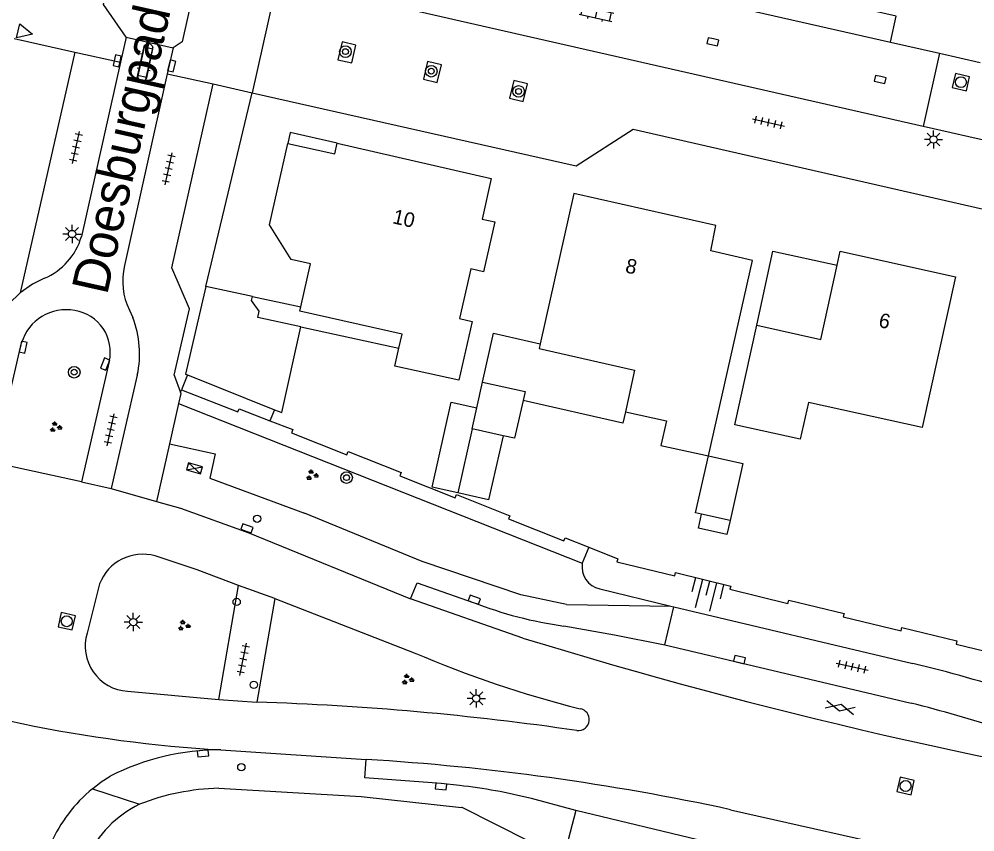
# Model space of a CAD drawing. Extents: x 128999 to 131010, y 395498 to 399007.
# Drawn here: x 129180.7 to 129246.3, y 398637.3 to 398693.1 of the extents above; entities that cross this region are included whole.
import ezdxf

# ---------------------------------------------------------------- set-up
doc = ezdxf.new("R2010")
doc.units = 0
for name, color, linetype in [('gg-afsc-erfafscheiding', 7, 'Continuous'), ('gg-anno-huisnummerreeks BGT', 7, 'Continuous'), ('gg-anno-openbare ruimte label', 7, 'Continuous'), ('gg-bbg-bijgebouw', 7, 'Continuous'), ('gg-bbg-gedigitaliseerde bijgebouw', 7, 'Continuous'), ('gg-bbg-hoofdgebouw', 7, 'Continuous'), ('gg-bbg-luifel en loopbrug', 7, 'Continuous'), ('gg-bbg-tussenscheiding', 7, 'Continuous'), ('gg-knt-bovenkant onderkant talud', 7, 'Continuous'), ('gg-knt-verharding', 7, 'Continuous'), ('gg-knt-verharding nz', 7, 'Continuous'), ('gt-grn-groengrens', 7, 'Continuous'), ('gt-grn-vlakafsluiter', 7, 'Continuous'), ('gt-grn-weggrens', 7, 'Continuous'), ('gt-symb-boom', 7, 'Continuous'), ('gt-symb-gesloten verharding', 7, 'Continuous'), ('gt-symb-groenvak', 7, 'Continuous'), ('gt-symb-klinker verharding', 7, 'Continuous'), ('gt-symb-kolk', 7, 'Continuous'), ('gt-symb-lichtmast', 7, 'Continuous'), ('gt-symb-rioolschacht', 7, 'Continuous'), ('gt-symb-talud symbool', 7, 'Continuous'), ('gt-symb-tegel verharding', 7, 'Continuous'), ('gt-symb-verkeersregelinstallatiekast', 7, 'Continuous'), ('gt-symb-verkeersregelinstallatiepaal', 7, 'Continuous'), ('gt-symb-waterafsluiter', 7, 'Continuous')]:
    doc.layers.add(name, color=color, linetype=linetype)

# ---------------------------------------------------------------- blocks, each defined once
blk = doc.blocks.new('gt0-KOLK')
at = {"layer": 'gt-symb-kolk'}
blk.add_lwpolyline([(0, 0), (0.375, 0), (0.375, 0.4), (-0.375, 0.4), (-0.375, 0), (0, 0)], dxfattribs=at)
blk = doc.blocks.new('gt0-RS')
at = {"layer": 'gt-symb-rioolschacht'}
blk.add_lwpolyline([(-0.5, -0.5), (0.5, -0.5), (0.5, 0.5), (-0.5, 0.5)], close=True, dxfattribs=at)
blk.add_circle((0, 0), 0.375, dxfattribs=at)
blk = doc.blocks.new('gt0-TALUD_1')
at = {"layer": 'gt-symb-talud symbool'}
for p, q in [((-1, -1), (-1, 0)), ((-0.5, -2), (-0.5, 0)), ((0, -1), (0, 0)), ((0.5, -2), (0.5, 0)), ((1, -1), (1, 0))]:
    blk.add_line(p, q, dxfattribs=at)
blk = doc.blocks.new('gt0-GESVH1')
at = {"layer": 'gt-symb-gesloten verharding'}
for p, q in [((-0.992, -0.261), (0.008, 0.239)), ((0.008, -0.261), (-0.992, 0.239)), ((0.008, 0.239), (1.008, -0.261)), ((1.008, 0.239), (0.008, -0.261))]:
    blk.add_line(p, q, dxfattribs=at)
blk = doc.blocks.new('gt0-TEG1')
at = {"layer": 'gt-symb-tegel verharding'}
for p, q in [((-1.125, 0), (1.125, 0)), ((-0.9, -0.25), (-0.9, 0.25)), ((-0.45, -0.25), (-0.45, 0.25)), ((0, -0.25), (0, 0.25)), ((0.45, -0.25), (0.45, 0.25)), ((0.9, -0.25), (0.9, 0.25))]:
    blk.add_line(p, q, dxfattribs=at)
blk = doc.blocks.new('gt0-BOOM')
at = {"layer": 'gt-symb-boom'}
for radius in [0.4, 0.2]:
    blk.add_circle((0, 0), radius, dxfattribs=at)
blk = doc.blocks.new('gt0-KL1')
at = {"layer": 'gt-symb-klinker verharding'}
for p, q in [((-1.15, 0.3), (1.15, 0.3)), ((-1, -0.3), (-1, 0.3)), ((-0.5, 0.3), (-0.5, 0.45)), ((0, -0.3), (0, 0.3)), ((0.5, 0.3), (0.5, 0.45)), ((1, -0.3), (1, 0.3)), ((-1.15, -0.3), (1.15, -0.3)), ((-0.5, -0.45), (-0.5, -0.3)), ((0.5, -0.45), (0.5, -0.3))]:
    blk.add_line(p, q, dxfattribs=at)
blk = doc.blocks.new('gt0-LMAST')
at = {"layer": 'gt-symb-lichtmast'}
for p, q in [((-0.182, 0.173), (-0.447, 0.438)), ((-0.005, 0.246), (-0.005, 0.621)), ((0.172, 0.173), (0.437, 0.438)), ((-0.255, -0.004), (-0.63, -0.004)), ((-0.182, -0.181), (-0.447, -0.446)), ((-0.005, -0.254), (-0.005, -0.629)), ((0.437, -0.446), (0.172, -0.181)), ((0.245, -0.004), (0.62, -0.004))]:
    blk.add_line(p, q, dxfattribs=at)
blk.add_circle((-0.005, -0.004), 0.25, dxfattribs=at)
blk = doc.blocks.new('gt0-VIPAAL')
at = {"layer": 'gt-symb-verkeersregelinstallatiepaal'}
blk.add_circle((0, 0), 0.25, dxfattribs=at)
blk = doc.blocks.new('gt0-GRVAK')
at = {"layer": 'gt-symb-groenvak'}
for p, q in [((-0.11, 0.189), (-0.228, 0.24)), ((-0.182, 0.153), (0.088, 0.153)), ((-0.091, 0.211), (-0.156, 0.322)), ((-0.047, 0.214), (-0.047, 0.393)), ((-0.004, 0.211), (0.061, 0.322)), ((0.015, 0.189), (0.133, 0.24)), ((0.262, -0.052), (0.197, 0.059)), ((0.305, -0.049), (0.305, 0.13)), ((0.349, -0.052), (0.414, 0.059)), ((-0.245, -0.228), (-0.363, -0.177)), ((-0.318, -0.264), (-0.047, -0.264)), ((-0.226, -0.206), (-0.291, -0.095)), ((-0.183, -0.203), (-0.183, -0.024)), ((-0.139, -0.206), (-0.074, -0.095)), ((-0.12, -0.228), (-0.002, -0.177)), ((0.243, -0.074), (0.125, -0.023)), ((0.17, -0.11), (0.441, -0.11)), ((0.368, -0.074), (0.486, -0.023))]:
    blk.add_line(p, q, dxfattribs=at)
blk = doc.blocks.new('gt0-VRIKST')
at = {"layer": 'gt-symb-verkeersregelinstallatiekast'}
for p, q in [((-0.501, -0.249), (0.501, 0.249)), ((-0.501, 0.249), (0.501, -0.249))]:
    blk.add_line(p, q, dxfattribs=at)
blk.add_lwpolyline([(0.501, 0.249), (-0.501, 0.249), (-0.501, -0.249), (0.501, -0.249)], close=True, dxfattribs=at)
blk = doc.blocks.new('gt0-WAFSL')
at = {"layer": 'gt-symb-waterafsluiter'}
for p, q in [((-0.5, -0.333), (0, 0.667)), ((0, 0.667), (0.5, -0.333)), ((0.5, -0.333), (-0.5, -0.333))]:
    blk.add_line(p, q, dxfattribs=at)

msp = doc.modelspace()

# ---------------------------------------------------------------- linework, layer by layer
at = {"layer": 'gg-afsc-erfafscheiding'}
for points in [[(129197.937, 398665.527), (129199.497, 398664.918), (129199.41, 398664.7), (129203.221, 398663.186), (129203.307, 398663.406), (129206.932, 398661.967), (129206.845, 398661.748), (129210.646, 398660.239), (129210.732, 398660.457), (129214.386, 398659.007), (129214.299, 398658.788), (129218.1, 398657.28), (129218.187, 398657.499), (129219.809, 398656.855)], [(129219.809, 398656.855), (129221.801, 398656.065), (129221.718, 398655.844), (129225.692, 398654.881), (129225.747, 398655.109), (129229.536, 398654.19), (129229.481, 398653.963), (129233.455, 398653), (129233.51, 398653.227), (129237.304, 398652.308), (129237.249, 398652.08), (129241.218, 398651.118), (129241.273, 398651.346), (129245.043, 398650.432), (129244.988, 398650.205), (129248.962, 398649.242)]]:
    msp.add_lwpolyline(points, dxfattribs=at)
at = {"layer": 'gg-bbg-bijgebouw'}
for p, q in [((129196.741, 398674.05), (129193.541, 398674.74)), ((129192.286, 398668.662), (129198.24, 398666.284)), ((129212.121, 398666.409), (129212.511, 398668.18)), ((129213.923, 398664.493), (129211.801, 398664.96)), ((129229.491, 398658.69), (129227.539, 398659.126))]:
    msp.add_line(p, q, dxfattribs=at)
for points in [[(129193.541, 398674.74), (129192.141, 398668.72), (129192.286, 398668.662)], [(129200.061, 398671.96), (129197.111, 398672.61), (129197.201, 398673.04), (129196.681, 398673.76), (129196.741, 398674.05)], [(129198.24, 398666.284), (129198.751, 398666.08), (129200.061, 398671.96)], [(129212.511, 398668.18), (129215.431, 398667.52), (129215.293, 398666.907)], [(129215.293, 398666.907), (129214.711, 398664.32), (129213.923, 398664.493)], [(129227.539, 398659.126), (129227.121, 398659.22), (129228.001, 398663.11)], [(129228.001, 398663.11), (129230.371, 398662.59), (129229.491, 398658.69)]]:
    msp.add_lwpolyline(points, dxfattribs=at)
at = {"layer": 'gg-bbg-gedigitaliseerde bijgebouw'}
msp.add_line((129211.801, 398664.96), (129210.811, 398660.57), dxfattribs=at)
msp.add_lwpolyline([(129210.811, 398660.57), (129209.055, 398660.966), (129210.372, 398666.804), (129212.121, 398666.409)], dxfattribs=at)
at = {"layer": 'gg-bbg-hoofdgebouw'}
msp.add_line((129200.057, 398673.335), (129200.721, 398676.28), dxfattribs=at)
for points in [[(129200.721, 398676.28), (129199.401, 398676.58), (129197.911, 398678.96), (129199.161, 398684.54)], [(129199.161, 398684.54), (129202.381, 398683.82), (129202.541, 398684.55)], [(129202.541, 398684.55), (129213.101, 398682.14), (129212.481, 398679.36), (129213.351, 398679.16), (129212.581, 398675.74), (129211.701, 398675.94), (129210.931, 398672.54), (129211.801, 398672.34), (129210.891, 398668.3), (129206.501, 398669.26), (129206.785, 398670.51)], [(129228.001, 398663.11), (129231.021, 398676.51), (129228.171, 398677.17), (129228.511, 398678.91), (129218.771, 398681.11), (129216.467, 398670.808)], [(129236.831, 398676.203), (129237.041, 398677.15), (129244.951, 398675.39), (129242.661, 398665.06)], [(129231.331, 398672.07), (129235.701, 398671.1), (129236.831, 398676.203)], [(129206.785, 398670.51), (129207.001, 398671.46), (129199.991, 398673.04), (129200.057, 398673.335)], [(129242.661, 398665.06), (129234.861, 398666.78), (129234.301, 398664.25), (129229.811, 398665.24), (129231.331, 398672.07)], [(129216.467, 398670.808), (129216.391, 398670.47), (129222.931, 398668.99), (129222.321, 398666.14)], [(129222.321, 398666.14), (129225.131, 398665.51), (129224.751, 398663.83), (129228.001, 398663.11)]]:
    msp.add_lwpolyline(points, dxfattribs=at)
at = {"layer": 'gg-bbg-luifel en loopbrug'}
for p, q in [((129196.741, 398674.05), (129200.057, 398673.335)), ((129200.061, 398671.96), (129206.785, 398670.51)), ((129192.286, 398668.662), (129191.876, 398667.636)), ((129198.24, 398666.284), (129197.937, 398665.527))]:
    msp.add_line(p, q, dxfattribs=at)
for points in [[(129202.541, 398684.55), (129199.33, 398685.283), (129199.161, 398684.54)], [(129231.331, 398672.07), (129232.427, 398677.153), (129236.831, 398676.203)], [(129212.511, 398668.18), (129213.267, 398671.53), (129216.467, 398670.808)], [(129191.876, 398667.636), (129195.742, 398666.131), (129195.827, 398666.35), (129197.937, 398665.527)], [(129222.321, 398666.14), (129222.145, 398665.361), (129215.293, 398666.907)], [(129213.923, 398664.493), (129212.93, 398660.092), (129210.811, 398660.57)], [(129229.491, 398658.69), (129229.271, 398657.715), (129227.32, 398658.155), (129227.539, 398659.126)]]:
    msp.add_lwpolyline(points, dxfattribs=at)
at = {"layer": 'gg-bbg-tussenscheiding'}
msp.add_line((129211.801, 398664.96), (129212.121, 398666.409), dxfattribs=at)
at = {"layer": 'gg-knt-bovenkant onderkant talud'}
for p, q in [((129219.809, 398656.855), (129219.357, 398655.761)), ((129220.551, 398653.991), (129225.425, 398652.815))]:
    msp.add_line(p, q, dxfattribs=at)
msp.add_arc((129220.88, 398655.501), 1.545, 170.31281, 257.69253, dxfattribs=at)
at = {"layer": 'gg-knt-verharding'}
for p, q in [((129242.727, 398685.713), (129198.461, 398695.79)), ((129180.398, 398691.749), (129184.57, 398690.81)), ((129188.07, 398691.83), (129187.686, 398690.113)), ((129188.07, 398691.83), (129191.301, 398691.11)), ((129189.31, 398691.15), (129188.88, 398689.19)), ((129189.49, 398689.05), (129189.91, 398691.02)), ((129191.301, 398691.11), (129190.902, 398689.319)), ((129240.479, 398691.488), (129243.842, 398690.724)), ((129184.57, 398690.81), (129180.818, 398674.293)), ((129243.842, 398690.724), (129242.727, 398685.713)), ((129243.842, 398690.724), (129246.631, 398690.09)), ((129187.686, 398690.113), (129185.01, 398678.16)), ((129190.902, 398689.319), (129187.971, 398676.16)), ((129194.041, 398688.62), (129196.71, 398688.019)), ((129261.949, 398681.338), (129242.727, 398685.713)), ((129188.3, 398673.101), (129188.531, 398672.6)), ((129179, 398662.64), (129180.91, 398670.862)), ((129186.92, 398669.59), (129185.01, 398661.34)), ((129188.841, 398668.65), (129187.051, 398660.87)), ((129191.371, 398668.66), (129191.801, 398667.47)), ((129191.675, 398666.697), (129191.05, 398663.931)), ((129185.01, 398661.34), (129179, 398662.64)), ((129185.01, 398661.34), (129187.051, 398660.87)), ((129187.051, 398660.87), (129190.151, 398659.991)), ((129186.261, 398654.332), (129185.397, 398650.965)), ((129194.442, 398646.409), (129195.791, 398654.236)), ((129198.266, 398653.338), (129195.791, 398654.236)), ((129198.266, 398653.338), (129197.041, 398646.223)), ((129198.266, 398653.338), (129207.832, 398649.615)), ((129218.282, 398652.927), (129225.425, 398652.815)), ((129225.425, 398652.815), (129225.641, 398652.764)), ((129225.641, 398652.764), (129242.019, 398648.875)), ((129225.02, 398650.149), (129241.906, 398646.162)), ((129188.169, 398646.972), (129194.442, 398646.409)), ((129194.442, 398646.409), (129197.041, 398646.223)), ((129194.57, 398642.95), (129204.533, 398642.297)), ((129218.911, 398638.789), (129215.861, 398639.613))]:
    msp.add_line(p, q, dxfattribs=at)
for points in [[(129240.479, 398691.488), (129240.879, 398693.268), (129205.797, 398701.228), (129205.387, 398699.462)], [(129193.139, 398696.951), (129191.921, 398691.51), (129191.301, 398691.11)], [(129188.07, 398691.83), (129186.52, 398694.06), (129186.817, 398695.367)], [(129202.603, 398690.281), (129203.544, 398690.066), (129203.822, 398691.285), (129202.881, 398691.5), (129202.603, 398690.281)], [(129208.456, 398688.951), (129209.415, 398688.727), (129209.699, 398689.944), (129208.74, 398690.168), (129208.456, 398688.951)], [(129191.371, 398668.66), (129192.431, 398673.21), (129191.211, 398676.02), (129194.041, 398688.62)], [(129214.353, 398687.651), (129215.292, 398687.409), (129215.604, 398688.619), (129214.665, 398688.861), (129214.353, 398687.651)], [(129196.71, 398688.019), (129218.941, 398683.01), (129222.841, 398685.53), (129282.001, 398672.02)], [(129182.471, 398675.3), (129181.66, 398674.89), (129180.818, 398674.293)], [(129191.801, 398667.47), (129191.831, 398667.387), (129191.675, 398666.697)], [(129191.05, 398663.931), (129194.182, 398663.244), (129193.819, 398661.578), (129200.311, 398659.18)], [(129190.151, 398659.991), (129191.811, 398659.52), (129196.481, 398657.84), (129207.574, 398653.303)], [(129218.282, 398652.927), (129215.131, 398653.59), (129208.371, 398655.88), (129200.311, 398659.18)], [(129195.791, 398654.236), (129192.945, 398655.289), (129190.067, 398656.252)], [(129207.574, 398653.303), (129208.027, 398654.403), (129211.88, 398653.066)], [(129218.098, 398651.448), (129221.563, 398650.835), (129225.02, 398650.149)], [(129210.924, 398640.506), (129209.683, 398640.64), (129204.451, 398641.044), (129204.533, 398642.297)], [(129185.768, 398640.291), (129186.37, 398640.75), (129186.992, 398641.151)], [(129194.429, 398640.32), (129204.2, 398639.75), (129211.076, 398638.996)], [(129218.051, 398635.502), (129211.127, 398638.99), (129211.076, 398638.996)], [(129242.619, 398633.364), (129227.844, 398636.648), (129218.911, 398638.789)]]:
    msp.add_lwpolyline(points, dxfattribs=at)
for centre, radius, start, end in [((129189.606, 398691.067), 0.307, 351.12858, 164.42117), ((129189.186, 398689.125), 0.313, 168.01487, 346.13313), ((129180.789, 398679.35), 4.385, 292.55126, 344.25382), ((129192.425, 398675.092), 4.581, 166.51573, 205.76157), ((129184.838, 398669.513), 6.245, 130.06755, 156.37808), ((129183.944, 398669.982), 3.159, 78.71805, 163.82579), ((129184.118, 398670.239), 2.876, 346.96251, 81.12693), ((129182.245, 398670.119), 6.758, 347.44111, 21.53376), ((129189.21, 398653.219), 3.152, 74.21502, 159.32382), ((129221.781, 398678.357), 27.16, 248.62143, 262.20735), ((129188.376, 398650.074), 3.109, 163.35414, 266.18377), ((129237.869, 398719.709), 76.258, 246.80345, 255.82836), ((129200.103, 398737.222), 94.434, 249.92362, 266.64127), ((129222.886, 398567.546), 83.549, 71.53965, 76.76186), ((129190.956, 398452.705), 193.613, 81.68017, 88.19909), ((129219.083, 398645.027), 0.753, 353.77034, 81.15872), ((129214.306, 398538.573), 111.073, 72.25978, 75.61203), ((129219.083, 398645.026), 0.753, 261.51868, 353.82428), ((129194.51, 398626.342), 16.608, 89.79341, 116.91593), ((129206.895, 398604.136), 36.592, 75.81628, 83.67821), ((129192.247, 398632.413), 10.2, 129.43635, 156.25214), ((129194.838, 398624.219), 16.106, 91.45421, 111.25088), ((129192.435, 398632.257), 7.773, 116.22761, 155.17931)]:
    msp.add_arc(centre, radius, start, end, dxfattribs=at)
at = {"layer": 'gg-knt-verharding nz'}
for p, q in [((129205.387, 398699.462), (129240.479, 398691.488)), ((129215.288, 398650.624), (129207.574, 398653.303)), ((129225.02, 398650.149), (129225.641, 398652.764)), ((129218.911, 398638.789), (129218.051, 398635.502)), ((129229.526, 398638.848), (129263.873, 398631.132))]:
    msp.add_line(p, q, dxfattribs=at)
for centre, radius, start, end in [((129319.012, 398987.334), 352.324, 252.87844, 261.22047), ((129194.335, 398476.115), 166.495, 77.79756, 86.48821)]:
    msp.add_arc(centre, radius, start, end, dxfattribs=at)
at = {"layer": 'gt-grn-groengrens'}
for p, q in [((129193.541, 398674.74), (129196.71, 398688.019)), ((129191.675, 398666.697), (129219.357, 398655.761))]:
    msp.add_line(p, q, dxfattribs=at)
at = {"layer": 'gt-grn-vlakafsluiter'}
msp.add_line((129191.801, 398667.47), (129191.876, 398667.636), dxfattribs=at)
at = {"layer": 'gt-grn-weggrens'}
for p, q in [((129198.461, 398695.79), (129196.71, 398688.019)), ((129184.57, 398690.81), (129187.686, 398690.113)), ((129190.902, 398689.319), (129194.041, 398688.62)), ((129191.05, 398663.931), (129190.151, 398659.991)), ((129185.768, 398640.291), (129189, 398639.23))]:
    msp.add_line(p, q, dxfattribs=at)

# ---------------------------------------------------------------- block references
at = {"layer": 'gt-symb-boom'}
for p in [(129203.114, 398690.839), (129209, 398689.497), (129214.988, 398688.113), (129184.516, 398668.853), (129203.19, 398661.624)]:
    msp.add_blockref('gt0-BOOM', p, dxfattribs=at)
at = {"layer": 'gt-symb-gesloten verharding', "rotation": -13.480126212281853}
msp.add_blockref('gt0-GESVH1', (129237.032, 398645.858), dxfattribs=at)
at = {"layer": 'gt-symb-groenvak'}
for p in [(129183.227, 398665.087), (129200.814, 398661.791), (129192.021, 398651.473), (129207.364, 398647.778)]:
    msp.add_blockref('gt0-GRVAK', p, dxfattribs=at)
at = {"layer": 'gt-symb-klinker verharding'}
for p, rotation in [((129220.32, 398693.448), -12.77124256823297), ((129189.388, 398690.104), 77.28466301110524)]:
    msp.add_blockref('gt0-KL1', p, dxfattribs=dict(at, rotation=rotation))
at = {"layer": 'gt-symb-kolk'}
for p, rotation in [((129228.358, 398691.706), 167.2972680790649), ((129187.658, 398690.17), 76.46414363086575), ((129191, 398689.904), -104.11960293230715), ((129239.823, 398689.122), 167.58922528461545), ((129180.827, 398670.61), -102.8829794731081), ((129186.822, 398669.33), 67.59180171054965), ((129196.306, 398657.957), -19.684642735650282), ((129211.88, 398653.066), -19.141373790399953), ((129230.08, 398648.951), -13.355340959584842), ((129193.332, 398642.904), -175.06501407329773), ((129209.683, 398640.64), 173.856004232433)]:
    msp.add_blockref('gt0-KOLK', p, dxfattribs=dict(at, rotation=rotation))
at = {"layer": 'gt-symb-lichtmast'}
for p in [(129243.44, 398684.819), (129184.373, 398678.335), (129188.575, 398651.722), (129212.092, 398646.488)]:
    msp.add_blockref('gt0-LMAST', p, dxfattribs=at)
at = {"layer": 'gt-symb-rioolschacht'}
for p, rotation in [((129245.314, 398688.745), 76.93666266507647), ((129184.008, 398651.773), -12.410774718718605), ((129241.52, 398640.473), -12.771242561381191)]:
    msp.add_blockref('gt0-RS', p, dxfattribs=dict(at, rotation=rotation))
at = {"layer": 'gt-symb-talud symbool', "xscale": 1.0002324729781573, "yscale": 1.0002324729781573, "rotation": -14.355784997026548}
msp.add_blockref('gt0-TALUD_1', (129228.1, 398654.528), dxfattribs=at)
at = {"layer": 'gt-symb-tegel verharding'}
for p, rotation in [((129232.123, 398685.977), -12.771242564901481), ((129184.642, 398684.27), 77.40904938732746), ((129190.991, 398682.809), 77.40904938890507), ((129187.016, 398664.909), 77.40904938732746), ((129196.108, 398649.162), 78.40926316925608), ((129237.865, 398648.659), -12.771242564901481)]:
    msp.add_blockref('gt0-TEG1', p, dxfattribs=dict(at, rotation=rotation))
at = {"layer": 'gt-symb-verkeersregelinstallatiekast', "rotation": -16.487453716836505}
msp.add_blockref('gt0-VRIKST', (129192.772, 398662.264), dxfattribs=at)
at = {"layer": 'gt-symb-verkeersregelinstallatiepaal'}
for p in [(129197.065, 398658.804), (129195.657, 398653.096), (129196.835, 398647.417), (129195.977, 398641.764)]:
    msp.add_blockref('gt0-VIPAAL', p, dxfattribs=at)
at = {"layer": 'gt-symb-waterafsluiter', "rotation": -102.70273191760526}
msp.add_blockref('gt0-WAFSL', (129181.001, 398692.194), dxfattribs=at)

# ---------------------------------------------------------------- texts
at = {"layer": 'gg-anno-huisnummerreeks BGT'}
for s, rotation, p in [('10', 347.2, (129206.292, 398679.077)), ('8', 347.3, (129222.248, 398675.71)), ('6', 347.5, (129239.617, 398671.966))]:
    msp.add_text(s, height=1, rotation=rotation, dxfattribs=at).set_placement(p)
at = {"layer": 'gg-anno-openbare ruimte label'}
msp.add_text('Doesburgpad', height=2.5, rotation=77.4, dxfattribs=at).set_placement((129186.767, 398674.09))

doc.saveas('drawing.dxf')
